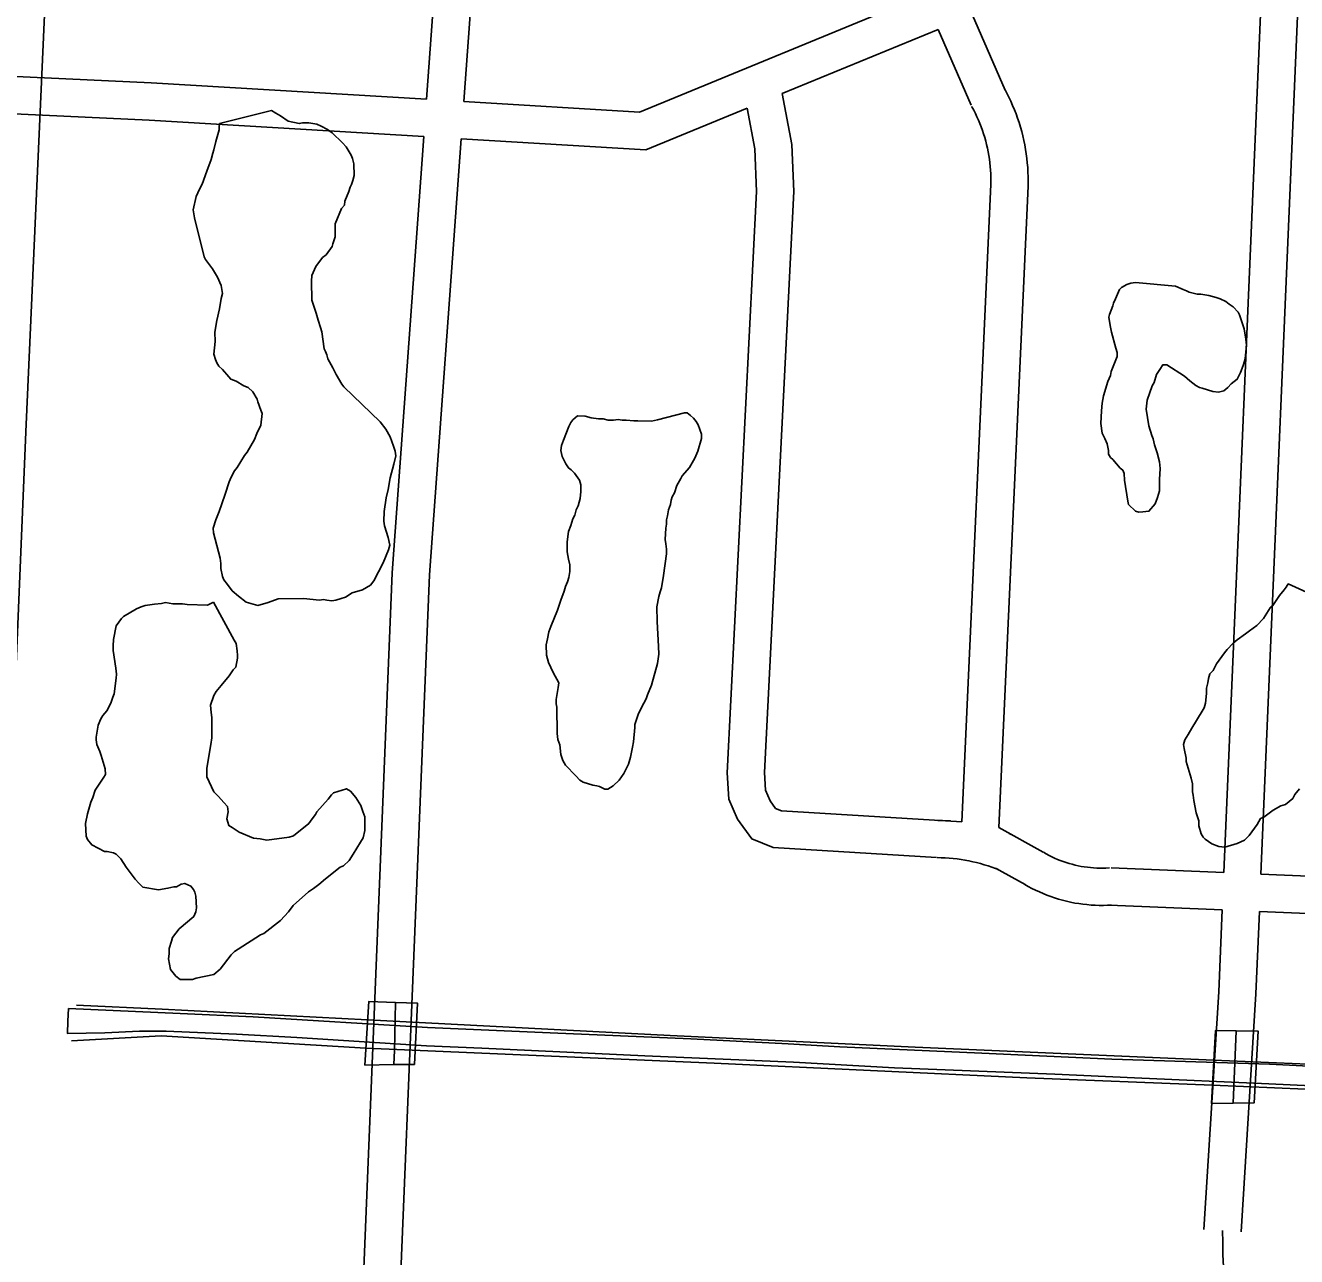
# Model space of a CAD drawing. Extents: x 3677843 to 3715951, y 511991 to 537744.
# Drawn here: x 3694371 to 3695395, y 524461 to 525453 of the extents above; entities that cross this region are included whole.
import ezdxf

# ---------------------------------------------------------------- set-up
doc = ezdxf.new("R2010")
doc.units = 0
for name, color, linetype in [('V-BRDG-OTLN', 7, 'Continuous'), ('V-ROAD-CNTR', 7, 'Continuous'), ('V-RRAP-FSHR', 7, 'Continuous'), ('V-SITE-VEGE', 7, 'Continuous'), ('V-TOPO-SHOR', 7, 'Continuous')]:
    doc.layers.add(name, color=color, linetype=linetype)

msp = doc.modelspace()

# ---------------------------------------------------------------- linework, layer by layer
at = {"layer": 'V-BRDG-OTLN'}
msp.add_line((3695346.8, 524642.9), (3695344.4, 524584.6), dxfattribs=at)
for points in [[(3694644.5, 524615.2), (3694647.8, 524666.4), (3694669.2, 524665.7), (3694687.1, 524665.1), (3694684.5, 524615.8), (3694668, 524615.6)], [(3695326.9, 524584.3), (3695330.1, 524643.2), (3695346.8, 524642.9), (3695364.3, 524642.7), (3695361.3, 524584.9), (3695344.4, 524584.6)]]:
    msp.add_lwpolyline(points, close=True, dxfattribs=at)
msp.add_lwpolyline([(3694669.2, 524665.7), (3694668.5, 524626.9), (3694668, 524615.6)], dxfattribs=at)
at = {"layer": 'V-ROAD-CNTR'}
for points in [[(3694438.3, 523610.8), (3694392.3, 523695.7), (3694355.9, 523761.4), (3694339.1, 523804.3), (3694326.6, 523855.4), (3694321.7, 523893.2), (3694321.9, 523943.7), (3694324.7, 524023.2), (3694328.9, 524111.7), (3694371.4, 525125.4), (3694418.2, 526169.4), (3694449.9, 526976.4)], [(3694762, 526099.1), (3694737.8, 525576.1), (3694724.3, 525391.5)], [(3694715, 525734), (3694707.8, 525577.9), (3694694.4, 525393.3)], [(3695336.7, 524770.3), (3695368.2, 525505.9)], [(3695366.7, 524769.1), (3695398.1, 525504.6)], [(3695094.6, 525477.1), (3694866, 525383), (3694724.3, 525391.5)], [(3695160.6, 525400.6), (3695134.3, 525461)], [(3695106.6, 525449.6), (3694981, 525397.9)], [(3695133.1, 525388.7), (3695106.6, 525449.6)], [(3694694.4, 525393.3), (3694472.4, 525406.6), (3693824.3, 525436.8)], [(3694692.2, 525363.3), (3694470.8, 525376.6), (3693822.9, 525406.8)], [(3695179, 525323.7), (3695179.1, 525327.2), (3695179, 525330.9), (3695178.9, 525334.6), (3695178.7, 525338.3), (3695178.4, 525342), (3695178, 525345.6), (3695177.5, 525349.3), (3695177, 525352.9), (3695176.3, 525356.6), (3695175.6, 525360.2), (3695174.8, 525363.8), (3695173.9, 525367.4), (3695172.9, 525370.9), (3695171.8, 525374.5), (3695170.6, 525378), (3695169.4, 525381.5), (3695168, 525384.9), (3695166.6, 525388.3), (3695165.1, 525391.7), (3695163.6, 525395), (3695161.9, 525398.3), (3695160.2, 525401.5), (3695160, 525401.9)], [(3694981, 525397.9), (3694988.7, 525356.9), (3694990.4, 525318.9), (3694966.6, 524851), (3694967.5, 524836.6), (3694971.3, 524828.2), (3694975.6, 524822), (3694980.2, 524820.2), (3695125.7, 524811.2)], [(3694952.6, 525386.2), (3694871.1, 525352.6), (3694722.2, 525361.5)], [(3694952.6, 525386.2), (3694958.9, 525353.4), (3694960.3, 525319.1), (3694936.5, 524850.8), (3694937.9, 524829.4), (3694945, 524813.3), (3694956.3, 524797.4), (3694973.6, 524790.5), (3695105.1, 524782.5)], [(3695149, 525324.1), (3695149.1, 525327.3), (3695149, 525330.3), (3695148.9, 525333.2), (3695148.8, 525336.2), (3695148.5, 525339.2), (3695148.2, 525342.1), (3695147.8, 525345.1), (3695147.4, 525348), (3695146.9, 525351), (3695146.3, 525353.9), (3695145.6, 525356.8), (3695144.9, 525359.7), (3695144.1, 525362.5), (3695143.2, 525365.4), (3695142.3, 525368.2), (3695141.3, 525371), (3695140.2, 525373.8), (3695139.1, 525376.5), (3695137.8, 525379.2), (3695136.6, 525381.9), (3695135.2, 525384.6), (3695133.8, 525387.3), (3695133.7, 525387.4)], [(3694692.2, 525363.3), (3694666.7, 525011.9), (3694630, 524115.1)], [(3694722.2, 525361.5), (3694696.7, 525010.2), (3694660, 524115.5)], [(3695125.7, 524811.2), (3695149, 525324.6)], [(3695155.5, 524806.7), (3695179, 525323.2)], [(3695106.4, 524812.4), (3695110.1, 524812.3), (3695114, 524812.1), (3695116.5, 524812)], [(3695191.3, 524786.8), (3695155.5, 524806.7)], [(3695163.8, 524801.7), (3695165.3, 524801.1)], [(3695244.5, 524774.1), (3695241.8, 524774), (3695239.3, 524773.9), (3695236.8, 524773.9), (3695234.3, 524774), (3695231.8, 524774.1), (3695229.3, 524774.3), (3695226.8, 524774.6), (3695224.3, 524774.9), (3695221.9, 524775.3), (3695219.4, 524775.8), (3695217, 524776.4), (3695214.6, 524777), (3695212.1, 524777.7), (3695209.8, 524778.4), (3695207.4, 524779.2), (3695205, 524780.1), (3695202.7, 524781), (3695200.4, 524782), (3695198.2, 524783.1), (3695195.9, 524784.2), (3695193.7, 524785.4), (3695191.5, 524786.7)], [(3695105.7, 524782.4), (3695109, 524782.3), (3695112.2, 524782.2), (3695115.4, 524782), (3695118.6, 524781.7), (3695121.8, 524781.3), (3695125, 524780.9), (3695128.1, 524780.4), (3695131.3, 524779.8), (3695134.4, 524779.1), (3695137.5, 524778.4), (3695140.6, 524777.6), (3695143.7, 524776.7), (3695146.8, 524775.8), (3695149.8, 524774.8), (3695152.9, 524773.7), (3695154.7, 524773)], [(3695176.7, 524760.6), (3695152.7, 524774)], [(3695336.7, 524770.3), (3695246, 524774.1)], [(3695576.8, 524760.2), (3695366.7, 524769.1)], [(3695246.2, 524744.2), (3695243, 524744), (3695239.7, 524743.9), (3695236.4, 524743.9), (3695233.1, 524744), (3695229.8, 524744.2), (3695226.4, 524744.5), (3695223.1, 524744.8), (3695219.8, 524745.3), (3695216.6, 524745.8), (3695213.3, 524746.5), (3695210, 524747.2), (3695206.8, 524748), (3695203.6, 524748.9), (3695200.4, 524749.9), (3695197.3, 524751), (3695194.2, 524752.1), (3695191.1, 524753.4), (3695188.1, 524754.7), (3695185, 524756.1), (3695182.1, 524757.6), (3695179.2, 524759.2), (3695176.5, 524760.7)], [(3695335.4, 524740.4), (3695244.7, 524744.2)], [(3695320.7, 524482.9), (3695332.6, 524674.2), (3695335.4, 524740.4)], [(3695350.7, 524481), (3695362.6, 524672.6), (3695365.4, 524739.1)], [(3695910.7, 524716.1), (3695841.9, 524719.1), (3695365.4, 524739.1)]]:
    msp.add_lwpolyline(points, dxfattribs=at)
msp.add_arc((3696180.8, 524486.8), 845.1, 180.3268, 201.3745, dxfattribs=at)
at = {"layer": 'V-RRAP-FSHR'}
for points in [[(3694646.8, 524651.6), (3694481.2, 524660.4), (3694412.3, 524663.5)], [(3695328.8, 524619.1), (3695088.1, 524629.8), (3694890.7, 524639.2), (3694646.8, 524651.6)], [(3694408.1, 524634.7), (3694480.6, 524638.9), (3694645.4, 524629)], [(3694645.4, 524629), (3694926.1, 524616.8), (3695177.9, 524605), (3695327.7, 524599.2)], [(3695900.9, 524596.7), (3695652.8, 524605.1), (3695505.3, 524611.6), (3695328.8, 524619.1)], [(3695327.7, 524599.2), (3695552.4, 524589.3), (3695773.4, 524579.3), (3695899.5, 524572)]]:
    msp.add_lwpolyline(points, dxfattribs=at)
at = {"layer": 'V-SITE-VEGE'}
for points in [[(3694527.6, 525373.7), (3694569.4, 525384.3), (3694572.8, 525382.2), (3694576.7, 525380), (3694582.8, 525375.7), (3694591.7, 525373.7), (3694594.4, 525374.3), (3694599.4, 525374.3), (3694606, 525373.3), (3694609.4, 525371.7), (3694614.4, 525369.1), (3694618.3, 525366.4), (3694626.7, 525358.2), (3694629.5, 525355), (3694633.5, 525348.4), (3694634.7, 525345.7), (3694635.8, 525341.3), (3694636, 525331.9), (3694635, 525328), (3694633.9, 525324.7), (3694632.8, 525322.4), (3694631.8, 525319.1), (3694628.6, 525311.3), (3694628.1, 525308), (3694625.9, 525305.2), (3694620.6, 525293), (3694620.8, 525282.5), (3694618.7, 525276.9), (3694618.2, 525274.7), (3694613.3, 525268), (3694610.6, 525265.8), (3694605.2, 525258.5), (3694602, 525251.3), (3694601.5, 525246.8), (3694601.8, 525231.4), (3694605.3, 525221), (3694607, 525215.5), (3694608.8, 525209.4), (3694609.9, 525206.1), (3694611.8, 525192.4), (3694612.9, 525190.2), (3694614.1, 525187.4), (3694614.7, 525184.1)], [(3694614.7, 525184.1), (3694618.7, 525177), (3694621.5, 525171.5), (3694626.1, 525163.9), (3694627.8, 525161.7), (3694656.9, 525133.5), (3694661.5, 525127.5), (3694664.9, 525121.5), (3694667.8, 525113.8), (3694668.9, 525109.9), (3694669.5, 525106.1), (3694668, 525099.4), (3694664.9, 525088.3), (3694663.4, 525078.9), (3694661.8, 525072.3), (3694660.3, 525061.2), (3694659.9, 525053.5), (3694660.5, 525049.6), (3694663.5, 525040.3), (3694664.7, 525034.2), (3694663.6, 525030.3), (3694659.4, 525019.8), (3694651.9, 525005.3), (3694649.2, 525002), (3694642.6, 524998), (3694634.4, 524995.6), (3694628.9, 524992.2), (3694625.6, 524991.1), (3694621.2, 524989.9), (3694617.9, 524989.3), (3694614.1, 524989.8), (3694611.3, 524990.3), (3694608, 524989.7), (3694595.3, 524991.1), (3694574.8, 524990.8), (3694566.6, 524987.9), (3694558.4, 524985.5), (3694548.9, 524988.1), (3694542.8, 524993), (3694537.7, 524997.3), (3694533.8, 525002.3), (3694531, 525006.1), (3694529.8, 525008.8), (3694528.6, 525015.4), (3694528.5, 525019.3), (3694527.9, 525023.7), (3694522.6, 525044), (3694522.5, 525047.9), (3694524.6, 525054.5), (3694527.3, 525061.2), (3694529.4, 525067.3), (3694532, 525075.1), (3694535.2, 525085.1), (3694536.8, 525089), (3694539.5, 525094), (3694541.6, 525096.8), (3694547.5, 525106.3), (3694549.7, 525109.1), (3694555.6, 525119.1), (3694557.7, 525124.1), (3694560.9, 525130.8), (3694561.9, 525140.2), (3694560.7, 525142.9), (3694558.4, 525149.5), (3694557.8, 525151.7), (3694554.4, 525157.7), (3694550.5, 525161), (3694547.1, 525162.6), (3694541, 525166.3), (3694536.6, 525167.9), (3694534.9, 525169.6), (3694529.8, 525175.5), (3694527, 525178.3), (3694525.3, 525181), (3694524.2, 525183.7), (3694523, 525188.1), (3694523.9, 525198.1), (3694523.8, 525205.8), (3694525.3, 525215.2), (3694527.4, 525224.6), (3694528.9, 525232.9), (3694529.9, 525236.8), (3694528.7, 525243.4), (3694525.8, 525250), (3694521.9, 525256.6), (3694518.5, 525260.9), (3694516.2, 525264.2), (3694515.1, 525266.4), (3694507.4, 525297.7), (3694506.2, 525304.3), (3694508.7, 525314.9), (3694511.4, 525321), (3694513.5, 525324.9), (3694517.2, 525335.4), (3694520.9, 525344.9), (3694522, 525349.9), (3694523, 525352.7), (3694524.6, 525359.3), (3694527.2, 525368.7), (3694527.1, 525370.9), (3694527.6, 525373.7)], [(3694887.6, 525051.1), (3694887.1, 525047.9), (3694886.6, 525038.6), (3694887.2, 525035.3), (3694887.8, 525031), (3694887.8, 525027.1), (3694885.2, 525009.7), (3694883.7, 524999.8), (3694882.6, 524996.6), (3694881.6, 524992.7), (3694880, 524984.5), (3694880.1, 524972.5), (3694881.3, 524952.4), (3694881.4, 524946.4), (3694880.4, 524938.7), (3694875.6, 524921.2), (3694872.4, 524913.6), (3694871.3, 524910.3), (3694867.6, 524903.2), (3694864.9, 524897.7), (3694862.2, 524889.5), (3694862.2, 524887.3), (3694861.2, 524875.8), (3694860.2, 524871.5), (3694858.6, 524863.3), (3694857, 524857.8), (3694853.3, 524850.1), (3694849.5, 524844.7), (3694844.6, 524840.3), (3694840.3, 524837.5), (3694838.1, 524837.5), (3694833.7, 524839.6), (3694831.5, 524840.1), (3694828.3, 524840.7), (3694820.6, 524843.3), (3694817.9, 524844.9), (3694814.6, 524848.2), (3694806.3, 524856.8), (3694804.1, 524860.6), (3694802.4, 524865.5), (3694801.8, 524873.2), (3694800.1, 524877.5), (3694799.6, 524882.4), (3694799.4, 524903.7), (3694798.8, 524906.4), (3694798.8, 524909.7), (3694800.3, 524919.5), (3694800.9, 524923.3), (3694796.4, 524931.5), (3694792.5, 524939.6), (3694790.9, 524945.6), (3694790.8, 524953.8), (3694791.8, 524958.7), (3694792.9, 524964.2), (3694794.5, 524968.6), (3694799.8, 524981.7), (3694802.5, 524989.9), (3694805.2, 524997), (3694806.2, 525000.8), (3694807.8, 525004.7), (3694808.9, 525008), (3694809.9, 525012.9), (3694809.9, 525018.3), (3694808.8, 525022.7), (3694807.6, 525028.7), (3694807.6, 525036.8), (3694808.6, 525045), (3694810.7, 525050), (3694812.3, 525055.4), (3694813.9, 525058.2), (3694815, 525062.5), (3694816.6, 525065.8), (3694818.2, 525071.8), (3694818.7, 525077.3), (3694818.6, 525082.8), (3694817.5, 525086.6), (3694813.6, 525092), (3694810.9, 525094.7), (3694808.7, 525096.3), (3694806.5, 525099.6), (3694803.7, 525105.5), (3694802.6, 525110.4), (3694803.1, 525114.3), (3694804.7, 525118.6), (3694809, 525129.6), (3694810.6, 525132.9), (3694812.2, 525135.1), (3694816, 525138.4), (3694822, 525137.9), (3694826.9, 525136.8), (3694832.9, 525135.8), (3694836.7, 525135.8), (3694840.6, 525134.8), (3694844.9, 525134.8), (3694848.7, 525135.4), (3694852, 525134.8), (3694855.3, 525134.9), (3694861.3, 525134.4), (3694864.6, 525134.4), (3694875.5, 525134), (3694880.4, 525135.1)], [(3694880.4, 525135.1), (3694902.1, 525140.7), (3694904.3, 525140.7), (3694907.1, 525138.6), (3694909.3, 525136.4), (3694911.5, 525133.7), (3694913.1, 525131), (3694915.9, 525123.4), (3694916, 525120.1), (3694912.8, 525109.7), (3694910.6, 525104.2), (3694906.3, 525096.6), (3694900.4, 525090), (3694899.3, 525087.8), (3694896.1, 525082.3), (3694894, 525076.3), (3694892.3, 525073), (3694891.3, 525070.3), (3694890.8, 525067), (3694889.2, 525062.6), (3694888.6, 525057.7), (3694887.6, 525054.4), (3694887.6, 525051.1)], [(3695397.7, 524837.7), (3695393.9, 524833.3), (3695392.3, 524830), (3695386.4, 524825.1), (3695382.6, 524824), (3695376.6, 524820.6), (3695369, 524815.1), (3695366.3, 524814), (3695363.6, 524809.1), (3695357.1, 524800.3), (3695353.3, 524796.4), (3695347.4, 524793.7), (3695337.6, 524790.9), (3695332.7, 524791.4), (3695327.2, 524793.5), (3695321.7, 524797.3), (3695320, 524798.9), (3695318.4, 524801.6), (3695316.7, 524808.1), (3695316.7, 524812), (3695314.4, 524818.5), (3695312.7, 524828.3), (3695312.1, 524832.7), (3695311.6, 524835.4), (3695311.5, 524841.9), (3695310.4, 524846.3), (3695306.5, 524859.9), (3695306.4, 524862.6), (3695304.7, 524870.2), (3695304.2, 524873.5), (3695305.2, 524877.3), (3695307.9, 524881.7), (3695311.1, 524886.6), (3695319.2, 524900.3), (3695320.8, 524903.1), (3695321.9, 524906.9), (3695322.9, 524914.6), (3695322.9, 524918.9), (3695323.9, 524923.3), (3695324.4, 524926.6), (3695325.5, 524930.4), (3695328.2, 524933.1), (3695330.9, 524938.6), (3695337.4, 524947.4), (3695339.5, 524950.1), (3695344.4, 524955.1), (3695347.6, 524957.8), (3695354.1, 524962.8), (3695357.4, 524965), (3695363.4, 524969.4), (3695368.8, 524974.9), (3695374.2, 524983.7), (3695376.3, 524985.4), (3695381.7, 524993.6), (3695385.5, 524998), (3695387.1, 525000.2), (3695388.7, 525002.9), (3695415.6, 524990.6)], [(3694637.4, 524830.9), (3694641.3, 524824.4), (3694643, 524819.5), (3694644.7, 524815.2), (3694644.7, 524804.2), (3694643.2, 524798.2), (3694641, 524794.9), (3694635.1, 524785.1), (3694631.9, 524780.1), (3694627.5, 524775.7), (3694624.8, 524774.6), (3694612.9, 524765.3), (3694607.5, 524760.8), (3694603.1, 524757.5), (3694599.3, 524754.8), (3694586.9, 524743.8), (3694583.1, 524738.8), (3694576.6, 524731.7), (3694563.1, 524721.2), (3694560.4, 524720.1), (3694542.4, 524708.5), (3694539.7, 524706.8), (3694537, 524704.1), (3694527.9, 524692.6), (3694523, 524688.1), (3694508.8, 524685.3), (3694505.6, 524684.2), (3694495.7, 524684.1), (3694492.4, 524686.8), (3694488, 524692.2), (3694486.3, 524700.9), (3694486.8, 524704.8), (3694486.8, 524709.1), (3694488.9, 524715.1), (3694489.5, 524717.9), (3694494.9, 524725), (3694506.8, 524734.9), (3694508.4, 524738.8), (3694508.9, 524742), (3694508.3, 524751.3), (3694507.7, 524754.6), (3694506.6, 524756.7), (3694504.4, 524759.5), (3694499.5, 524761.6), (3694496.7, 524761), (3694492.9, 524758.8), (3694490.8, 524758.8), (3694485.9, 524757.7), (3694478.2, 524756.5), (3694465.7, 524758.6), (3694462.4, 524761.8), (3694459.6, 524765.1), (3694452.4, 524774.8), (3694448, 524781.3), (3694444.2, 524785.1), (3694442, 524786.2), (3694437.1, 524787.3), (3694434.9, 524787.2), (3694424.5, 524792.6), (3694421.2, 524796.9), (3694420.1, 524799.7), (3694419.4, 524810), (3694421, 524817.7), (3694423.7, 524827), (3694425.3, 524830.8), (3694427.4, 524836.8), (3694434.4, 524847.2), (3694435.5, 524849.4), (3694435.4, 524853.8), (3694432.1, 524864.7), (3694431, 524867.9), (3694428.7, 524873.4), (3694428.1, 524877.2), (3694428.1, 524879.4), (3694429.7, 524889.2), (3694431.8, 524894.1), (3694433.4, 524896.9), (3694436.7, 524900.7), (3694439.9, 524906.7), (3694441.5, 524911.7), (3694442.6, 524914.4), (3694444.1, 524926.9), (3694444.6, 524930.2), (3694444, 524935.1), (3694441.7, 524949.3), (3694441.7, 524953.1), (3694442.2, 524958), (3694444.3, 524969), (3694448.6, 524975), (3694450.2, 524976.6), (3694460.6, 524982.7), (3694464.4, 524984.4), (3694467.6, 524985.5), (3694475.2, 524986.7), (3694480.7, 524987.2), (3694484, 524987.8), (3694490, 524986.8), (3694497.6, 524986.8), (3694501.4, 524986.3), (3694517.8, 524985.9), (3694522.7, 524988.1)], [(3694522.7, 524988.1), (3694539.3, 524957.7), (3694541, 524955), (3694541.6, 524949), (3694542.1, 524945.2), (3694542.1, 524943), (3694540.6, 524935.9), (3694538.4, 524933.7), (3694535.2, 524928.8), (3694528.7, 524921.1), (3694524.9, 524916.2), (3694522.8, 524912.9), (3694520.1, 524905.2), (3694520.7, 524899.2), (3694521.3, 524895.4), (3694521.4, 524879), (3694520.4, 524873.6), (3694517.2, 524854.5), (3694517.3, 524847.4), (3694522.9, 524835.4), (3694526.7, 524831.6), (3694531.1, 524826.8), (3694533.9, 524823.5), (3694534.4, 524819.2), (3694533.4, 524813.7), (3694535.1, 524808.2), (3694537.8, 524806.6), (3694543.3, 524802.9), (3694554.8, 524798), (3694560.3, 524797.5), (3694565.7, 524796.5), (3694583.7, 524798.8), (3694587, 524799.9), (3694599.4, 524809.9), (3694602.1, 524813.7), (3694604.8, 524817), (3694605.9, 524819.2), (3694615.1, 524829.6), (3694617.8, 524832.9), (3694619.4, 524834.6), (3694629.7, 524837.9), (3694633, 524835.8), (3694637.4, 524830.9)]]:
    msp.add_lwpolyline(points, dxfattribs=at)
msp.add_lwpolyline([(3695265.6, 525245.7), (3695297.8, 525242.7), (3695303.9, 525240), (3695306.6, 525239), (3695308.8, 525237.9), (3695315.4, 525236.3), (3695318.1, 525236.3), (3695324.6, 525235.3), (3695330.6, 525233.7), (3695333.9, 525232.6), (3695338.3, 525230.5), (3695341.1, 525228.3), (3695344.3, 525226.2), (3695348.2, 525221.8), (3695349.3, 525219.7), (3695353.2, 525208.3), (3695354.4, 525200.1), (3695355, 525195.2), (3695354, 525184.3), (3695352.4, 525178.8), (3695350.2, 525173.3), (3695347.6, 525167.8), (3695342.7, 525164), (3695340, 525161.2), (3695336.7, 525158.5), (3695332.4, 525157.4), (3695328, 525157.9), (3695319.2, 525160.5), (3695317.1, 525161), (3695314.3, 525162.7), (3695309.4, 525166.4), (3695305, 525170.2), (3695290.7, 525179.4), (3695287.5, 525179.3), (3695285.3, 525175.5), (3695282.6, 525171.7), (3695280.5, 525165.1), (3695278.9, 525162.4), (3695275.1, 525150.9), (3695274.1, 525143.8), (3695276.4, 525130.2), (3695278.7, 525122.5), (3695279.8, 525119.8), (3695280.9, 525114.9), (3695283.1, 525108.4), (3695284.8, 525101.3), (3695285.4, 525095.9), (3695284.9, 525087.1), (3695285, 525077.9), (3695283.4, 525072.4), (3695281.3, 525067.5), (3695276.4, 525061.4), (3695271.5, 525060.9), (3695268.3, 525060.8), (3695265.5, 525061.4), (3695260, 525066.8), (3695259.5, 525069.5), (3695256.6, 525086.4), (3695256.5, 525091.8), (3695255.4, 525094.5), (3695253.2, 525096.2), (3695247.2, 525103.2), (3695245.5, 525104.8), (3695243.9, 525107.5), (3695243.8, 525110.3), (3695242.7, 525115.7), (3695241, 525120.1), (3695238.8, 525124.4), (3695237.7, 525132), (3695238.1, 525142.4), (3695238.6, 525148.4), (3695239.7, 525154.4), (3695243.4, 525165.9), (3695245.5, 525170.8), (3695246, 525174.1), (3695250.9, 525186.1), (3695250.8, 525189.4), (3695249.7, 525192.7), (3695246.3, 525205.7), (3695245.2, 525211.2), (3695244.1, 525217.7), (3695244.6, 525219.9), (3695247.2, 525227), (3695247.8, 525229.2), (3695249.4, 525232.5), (3695252.6, 525240.2), (3695254.2, 525241.8), (3695258.6, 525244), (3695261.8, 525245.1)], close=True, dxfattribs=at)
at = {"layer": 'V-TOPO-SHOR'}
for points in [[(3694694.4, 524630.8), (3694589.9, 524637.4), (3694541.1, 524640.2), (3694484.5, 524642.6), (3694463.1, 524642.5), (3694435.1, 524641.1), (3694405, 524640.7), (3694405.3, 524650.6), (3694405.7, 524660.9)], [(3694405.7, 524660.9), (3694495.8, 524656.7), (3694554.7, 524654.1), (3694695, 524645.5)], [(3694695, 524645.5), (3694794, 524641.3), (3694907.2, 524636.3), (3694985.6, 524632.4), (3695027.3, 524629.9), (3695141.7, 524624.8), (3695246.5, 524620.1), (3695373.5, 524616)], [(3695373, 524600.1), (3695264.8, 524605.1), (3695200.6, 524607.8), (3695071.4, 524613.1), (3694989.9, 524617.7), (3694870.3, 524622.8), (3694738.9, 524628.9), (3694694.4, 524630.8)], [(3695373.5, 524616), (3695507.1, 524609.3), (3695636.1, 524603.2), (3695766.2, 524598.4), (3695944.8, 524591.9)], [(3695944, 524575.4), (3695773, 524581.9), (3695644.9, 524588), (3695504.9, 524594.1), (3695373, 524600.1)]]:
    msp.add_lwpolyline(points, dxfattribs=at)

doc.saveas('drawing.dxf')
